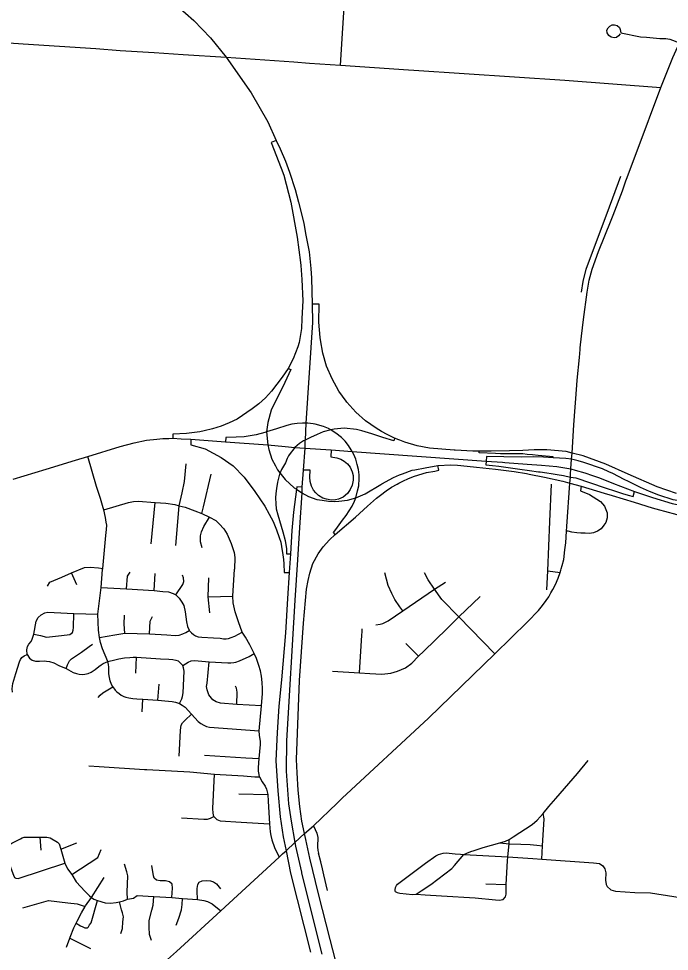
# Model space of a CAD drawing. Extents: x 1755200 to 1902939, y 644115 to 788070.
# Drawn here: x 1851175 to 1858924, y 752702 to 763803 of the extents above; entities that cross this region are included whole.
import ezdxf

# ---------------------------------------------------------------- set-up
doc = ezdxf.new("R2010")
doc.units = 0
for name, color, linetype in [('GM_X_City_Street', 7, 'Continuous'), ('GM_X_County_Road', 7, 'Continuous'), ('GM_X_Interchange_Ramps', 7, 'Continuous'), ('GM_X_Interstate_Route', 7, 'Continuous'), ('GM_X_State_Route', 7, 'Continuous'), ('GM_X_Township_Road', 7, 'Continuous')]:
    doc.layers.add(name, color=color, linetype=linetype)

msp = doc.modelspace()

# ---------------------------------------------------------------- linework, layer by layer
at = {"layer": 'GM_X_City_Street'}
for points in [[(1858415, 761892), (1858540, 762228), (1858822, 762982), (1858965, 763341), (1859046, 763516), (1859284, 764028), (1859356, 764179), (1859439, 764347), (1859505, 764468), (1859543, 764541), (1859567, 764591), (1859589, 764654), (1859613, 764735), (1859638, 764867), (1859818, 765942), (1859852, 766114), (1859884, 766295), (1859932, 766596), (1859935, 766614)], [(1858337, 763620), (1858318, 763597), (1858295, 763580), (1858265, 763575), (1858229, 763581), (1858203, 763601), (1858185, 763633), (1858181, 763664), (1858195, 763694), (1858214, 763714), (1858244, 763727), (1858270, 763730), (1858304, 763722), (1858329, 763698), (1858339, 763672), (1858346, 763633), (1858582, 763586), (1858651, 763581), (1858810, 763567), (1858883, 763565), (1858930, 763559), (1859046, 763516)], [(1855818, 763193), (1855879, 763189), (1857679, 763070), (1858822, 762982)], [(1852182, 757982), (1852150, 758092), (1852100, 758236), (1851999, 758590)], [(1853087, 758006), (1853121, 758157), (1853148, 758293), (1853168, 758505)], [(1853356, 757914), (1853378, 757993), (1853466, 758383)], [(1857463, 757003), (1857477, 757230), (1857501, 757818), (1857522, 758264)], [(1852175, 757248), (1852176, 757260), (1852212, 757653), (1852220, 757722), (1852223, 757775), (1852218, 757810), (1852210, 757866), (1852190, 757955), (1852182, 757982)], [(1852190, 757955), (1852484, 758043), (1852543, 758055), (1852598, 758058), (1852800, 758043), (1852928, 758034), (1853034, 758020), (1853087, 758006), (1853159, 757990), (1853273, 757945), (1853356, 757914), (1853448, 757871), (1853523, 757828), (1853563, 757790), (1853620, 757730), (1853657, 757668), (1853706, 757557), (1853742, 757450), (1853750, 757391), (1853745, 757251)], [(1852754, 757550), (1852800, 758043)], [(1853045, 757532), (1853087, 758006)], [(1853362, 757506), (1853340, 757575), (1853341, 757646), (1853351, 757696), (1853381, 757760), (1853448, 757871)], [(1857700, 757704), (1857703, 757758)], [(1857630, 757238), (1857636, 757255), (1857646, 757293), (1857667, 757367), (1857681, 757482), (1857691, 757562), (1857700, 757704)], [(1851519, 757049), (1851547, 757094), (1851688, 757156), (1851806, 757208), (1851958, 757272), (1852025, 757275), (1852124, 757265), (1852176, 757260)], [(1851867, 757063), (1851806, 757208)], [(1852296, 755849), (1852280, 755878), (1852263, 755922), (1852254, 755981), (1852250, 756009), (1852250, 756051), (1852248, 756085), (1852244, 756117), (1852235, 756150), (1852175, 756302), (1852150, 756379), (1852137, 756439), (1852127, 756523), (1852119, 756713), (1852156, 757032), (1852175, 757248)], [(1852459, 757015), (1852472, 757168), (1852501, 757215)], [(1852787, 756996), (1852799, 757198)], [(1854044, 754778), (1854038, 754808), (1854033, 754845), (1854033, 754888), (1854040, 754996), (1854054, 755163), (1854054, 755201), (1854044, 755275), (1854041, 755327), (1854068, 755622), (1854080, 755769), (1854080, 755831), (1854075, 755900), (1854066, 755975), (1854053, 756041), (1854035, 756104), (1854006, 756188), (1853979, 756245), (1853926, 756349), (1853876, 756440), (1853838, 756501), (1853792, 756623), (1853752, 756744), (1853731, 756848), (1853725, 756930), (1853745, 757251)], [(1855029, 754523), (1856054, 755476), (1856847, 756244), (1857234, 756623), (1857364, 756757), (1857413, 756816), (1857458, 756876), (1857489, 756923), (1857514, 756967), (1857537, 757007), (1857569, 757067), (1857601, 757143), (1857622, 757212), (1857630, 757238)], [(1855751, 756756), (1855714, 756804), (1855656, 756888), (1855619, 756959), (1855577, 757055), (1855535, 757205)], [(1856847, 756244), (1856416, 756684), (1856214, 756888), (1856128, 757014), (1856053, 757123), (1856009, 757206)], [(1857477, 757230), (1857622, 757212)], [(1853046, 756945), (1853130, 757066), (1853140, 757104), (1853139, 757147), (1853126, 757179)], [(1853452, 756731), (1853433, 756923), (1853440, 757149)], [(1856128, 757014), (1856259, 757097)], [(1852156, 757032), (1852459, 757015), (1852787, 756996), (1852893, 756986), (1852959, 756979), (1853013, 756961), (1853046, 756945), (1853085, 756905), (1853120, 756857), (1853141, 756818), (1853159, 756744), (1853174, 756625), (1853185, 756568), (1853204, 756525)], [(1855428, 756588), (1855480, 756596), (1855513, 756605), (1855551, 756622), (1855577, 756637), (1855751, 756756), (1856128, 757014)], [(1853433, 756923), (1853725, 756930)], [(1856416, 756684), (1856672, 756924)], [(1851276, 756235), (1851271, 756292), (1851280, 756331), (1851298, 756356), (1851325, 756391), (1851337, 756416), (1851356, 756478), (1851385, 756632), (1851408, 756677), (1851441, 756708)], [(1851356, 756478), (1851436, 756460), (1851506, 756442), (1851579, 756449), (1851684, 756459), (1851785, 756473), (1851815, 756497), (1851826, 756525), (1851828, 756558), (1851832, 756723)], [(1851441, 756708), (1851488, 756730), (1851523, 756738), (1851599, 756734), (1851832, 756723), (1852119, 756713)], [(1852440, 756488), (1852430, 756594), (1852434, 756702)], [(1852734, 756482), (1852740, 756630), (1852769, 756688)], [(1854911, 756037), (1855234, 756017), (1855356, 756007), (1855501, 756001), (1855606, 756011), (1855688, 756037), (1855781, 756077), (1855856, 756130), (1855935, 756215), (1856001, 756273), (1856273, 756539), (1856416, 756684)], [(1852137, 756439), (1852321, 756470), (1852440, 756488), (1852734, 756482), (1852938, 756469), (1853038, 756462), (1853085, 756463), (1853130, 756479), (1853165, 756498), (1853206, 756521)], [(1853204, 756525), (1853206, 756521), (1853233, 756492), (1853257, 756472), (1853282, 756458), (1853313, 756446), (1853357, 756442), (1853495, 756434), (1853573, 756428), (1853616, 756423), (1853647, 756423), (1853672, 756427), (1853707, 756438), (1853750, 756453), (1853838, 756501)], [(1855234, 756017), (1855261, 756464), (1855264, 756505), (1855264, 756542)], [(1851739, 756068), (1851758, 756112), (1851781, 756161), (1851805, 756185), (1851923, 756264), (1852014, 756331), (1852054, 756356)], [(1855935, 756215), (1855785, 756366)], [(1851102, 755787), (1851097, 755828), (1851107, 755890), (1851142, 756007), (1851185, 756149), (1851197, 756174), (1851212, 756198), (1851240, 756218), (1851276, 756235)], [(1851276, 756235), (1851306, 756190), (1851336, 756169), (1851374, 756156), (1851422, 756156), (1851477, 756159), (1851507, 756155), (1851544, 756150), (1851593, 756134), (1851653, 756105), (1851739, 756068), (1851823, 756022), (1851864, 756007), (1851897, 756000), (1851932, 755997), (1851963, 756001), (1852004, 756008), (1852037, 756024), (1852087, 756057), (1852131, 756090), (1852158, 756112), (1852182, 756127), (1852235, 756150)], [(1852235, 756150), (1852321, 756172), (1852368, 756184), (1852437, 756195), (1852499, 756201), (1852539, 756203), (1852578, 756202), (1852864, 756185), (1852962, 756178), (1853011, 756176), (1853047, 756169), (1853073, 756158), (1853100, 756137), (1853129, 756105)], [(1852570, 756012), (1852578, 756202)], [(1853129, 756105), (1853195, 756143), (1853231, 756158), (1853263, 756163), (1853314, 756160), (1853443, 756148), (1853664, 756134), (1853702, 756134), (1853737, 756139), (1853762, 756144), (1853804, 756159), (1853920, 756211), (1853979, 756245)], [(1853090, 755651), (1853120, 755708), (1853127, 755736), (1853134, 755779), (1853147, 756035), (1853139, 756078), (1853129, 756105)], [(1854068, 755622), (1853772, 755641), (1853580, 755655), (1853527, 755673), (1853489, 755697), (1853454, 755733), (1853441, 755754), (1853430, 755780), (1853419, 755814), (1853413, 755852), (1853419, 755895), (1853443, 756148)], [(1852834, 755690), (1852847, 755883)], [(1853772, 755641), (1853779, 755786), (1853770, 755833), (1853756, 755859)], [(1852122, 755724), (1852145, 755749), (1852179, 755777), (1852296, 755849)], [(1852296, 755849), (1852326, 755812), (1852346, 755790), (1852371, 755769), (1852395, 755752), (1852427, 755736), (1852451, 755727), (1852487, 755717), (1852534, 755711), (1852582, 755707), (1852654, 755702), (1852834, 755690), (1852960, 755681), (1853003, 755677), (1853042, 755669), (1853090, 755651), (1853122, 755631), (1853156, 755608), (1853232, 755526), (1853273, 755479), (1853313, 755439), (1853346, 755412), (1853382, 755392), (1853412, 755379), (1853449, 755368), (1854041, 755327)], [(1852644, 755551), (1852654, 755702)], [(1853086, 755026), (1853101, 755330), (1853105, 755366), (1853111, 755394), (1853126, 755423), (1853158, 755453), (1853232, 755526)], [(1853389, 755037), (1853881, 755005), (1854040, 754996)], [(1855660, 753415), (1855658, 753435), (1855662, 753460), (1855674, 753485), (1855687, 753500), (1856020, 753750), (1856142, 753838), (1856175, 753856), (1856201, 753864), (1856231, 753871), (1856267, 753873), (1856375, 753863), (1856437, 753860), (1856475, 753856), (1856514, 753870), (1856561, 753891), (1856600, 753902), (1856706, 753937), (1856905, 753992), (1856971, 754015), (1857017, 754034), (1857063, 754065), (1857290, 754210), (1857351, 754263), (1857423, 754341), (1857489, 754425), (1857571, 754519), (1857831, 754819), (1857958, 754972)], [(1852009, 754911), (1852133, 754901)], [(1853501, 754308), (1853490, 754346), (1853488, 754401), (1853507, 754810)], [(1853795, 754578), (1854141, 754568)], [(1853113, 754289), (1853379, 754274), (1853424, 754276), (1853458, 754288), (1853501, 754308)], [(1853501, 754308), (1853536, 754272), (1853575, 754257), (1853826, 754241), (1854164, 754221)], [(1857407, 753798), (1857413, 753956), (1857431, 754277), (1857423, 754341)], [(1851037, 753940), (1851069, 753975), (1851092, 753990), (1851196, 754040), (1851218, 754052), (1851239, 754059), (1851416, 754060), (1851430, 754060), (1851450, 754060), (1851512, 754061), (1851552, 754051), (1851639, 754002), (1851657, 753982), (1851676, 753919)], [(1851444, 753904), (1851430, 754060)], [(1851676, 753919), (1851867, 753992)], [(1856905, 753992), (1857016, 753980), (1857156, 753977), (1857265, 753972), (1857346, 753964), (1857413, 753956)], [(1856944, 753319), (1856973, 753351), (1856980, 753382), (1856980, 753496), (1856997, 753779), (1857002, 753825), (1857016, 753980), (1857017, 754034)], [(1851037, 753940), (1851020, 753898), (1851016, 753870), (1851115, 753608), (1851127, 753582), (1851141, 753574), (1851169, 753568), (1851725, 753751)], [(1851672, 751448), (1851780, 751548), (1851958, 751708), (1852129, 751858), (1852504, 752203), (1852698, 752381), (1853053, 752701), (1853583, 753183), (1854276, 753823), (1854317, 753861)], [(1851676, 753919), (1851725, 753751), (1851758, 753684), (1851810, 753616), (1851860, 753529), (1851965, 753413), (1852019, 753361), (1852043, 753343), (1852072, 753322), (1852112, 753306), (1852204, 753279), (1852270, 753274), (1852338, 753284), (1852377, 753292), (1852422, 753303), (1852472, 753321), (1852542, 753334), (1852588, 753366), (1852783, 753355), (1853000, 753341), (1853125, 753329), (1853303, 753320), (1853380, 753308), (1853425, 753293), (1853479, 753266), (1853583, 753183)], [(1851810, 753616), (1852117, 753819), (1852156, 753915)], [(1854852, 753425), (1854808, 753613), (1854793, 753682), (1854773, 753767), (1854746, 753869)], [(1855910, 753382), (1855968, 753420), (1856082, 753498), (1856335, 753688), (1856367, 753722), (1856475, 753856)], [(1856475, 753856), (1857002, 753825), (1857297, 753805), (1857407, 753798), (1858022, 753757), (1858091, 753746), (1858133, 753720), (1858157, 753685), (1858169, 753638), (1858165, 753550), (1858173, 753498), (1858184, 753472), (1858227, 753435), (1858284, 753418), (1858514, 753404), (1858700, 753400), (1859255, 753310)], [(1852472, 753321), (1852467, 753405), (1852477, 753601), (1852463, 753649), (1852434, 753740)], [(1853000, 753341), (1853008, 753455), (1853003, 753503), (1852972, 753531), (1852924, 753540), (1852861, 753542), (1852815, 753550), (1852789, 753573), (1852781, 753602), (1852762, 753722)], [(1852043, 753343), (1852195, 753582)], [(1853303, 753320), (1853300, 753420), (1853301, 753451), (1853307, 753499), (1853325, 753525), (1853360, 753540), (1853411, 753544), (1853460, 753540), (1853494, 753529), (1853529, 753507), (1853577, 753445)], [(1855660, 753415), (1855681, 753403), (1855715, 753393), (1855866, 753379), (1855910, 753382), (1856017, 753375), (1856211, 753364), (1856610, 753337), (1856853, 753316), (1856899, 753312), (1856944, 753319)], [(1856737, 753506), (1856980, 753496)], [(1851225, 753218), (1851532, 753305), (1851762, 753279), (1851870, 753268), (1851966, 753236)], [(1851743, 752752), (1851783, 752858), (1851788, 752870), (1851831, 752982), (1851858, 753037), (1851870, 753062), (1851923, 753161), (1851966, 753236), (1851971, 753245), (1852043, 753343)], [(1851858, 753037), (1851911, 753007), (1851941, 752995), (1851963, 752983), (1851995, 752980), (1852007, 752992), (1852019, 753018), (1852039, 753042), (1852112, 753306)], [(1852758, 752830), (1852734, 752904), (1852730, 752988), (1852731, 753067), (1852762, 753192), (1852775, 753250), (1852783, 753355)], [(1853050, 753012), (1853082, 753097), (1853113, 753196), (1853121, 753260), (1853125, 753329)], [(1852390, 752914), (1852413, 752974), (1852417, 753052), (1852422, 753114), (1852413, 753159), (1852399, 753197), (1852377, 753292)], [(1851783, 752858), (1852032, 752735)]]:
    msp.add_lwpolyline(points, dxfattribs=at)
at = {"layer": 'GM_X_County_Road'}
for points in [[(1849485, 763600), (1849753, 763601), (1849804, 763601), (1850422, 763559), (1851230, 763501), (1852094, 763449), (1852383, 763425), (1852787, 763400), (1853135, 763377)], [(1853135, 763377), (1853646, 763344), (1854452, 763287), (1854637, 763274)], [(1854637, 763274), (1854639, 763274), (1855006, 763250), (1855818, 763193)], [(1857861, 759864), (1857863, 759884), (1857878, 760024), (1857901, 760221), (1857944, 760547), (1857967, 760691), (1858003, 760822), (1858080, 761031), (1858232, 761403), (1858254, 761463), (1858365, 761755), (1858407, 761872), (1858415, 761892)], [(1857823, 759442), (1857827, 759501), (1857852, 759769), (1857861, 759864)], [(1857703, 757758), (1857740, 758275), (1857745, 758347), (1857747, 758383), (1857752, 758444), (1857760, 758561), (1857765, 758632), (1857788, 758967), (1857823, 759442)], [(1854317, 753861), (1854359, 753899), (1854464, 753996), (1854579, 754103), (1854687, 754196), (1854967, 754466), (1855029, 754523)]]:
    msp.add_lwpolyline(points, dxfattribs=at)
at = {"layer": 'GM_X_Interchange_Ramps'}
for points in [[(1854243, 762354), (1854182, 762328), (1854300, 762024), (1854332, 761940), (1854417, 761617), (1854491, 761202), (1854531, 760902), (1854535, 760866), (1854548, 760698), (1854559, 760443), (1854549, 760233), (1854543, 760114), (1854515, 759949), (1854501, 759898), (1854443, 759755), (1854383, 759640), (1854313, 759536), (1854187, 759367), (1854114, 759290), (1854034, 759218), (1853955, 759157), (1853777, 759037), (1853682, 758993), (1853585, 758953), (1853485, 758920), (1853383, 758896), (1853333, 758886), (1853175, 758865), (1853009, 758859), (1853009, 758808)], [(1859009, 758152), (1858777, 758229), (1858432, 758380), (1858166, 758502), (1857898, 758599), (1857765, 758632), (1857693, 758650), (1857465, 758670), (1857389, 758672), (1857314, 758671), (1857179, 758664), (1857019, 758660), (1856801, 758654), (1856703, 758655), (1856659, 758655), (1856582, 758656), (1856373, 758666), (1856360, 758667), (1856213, 758677), (1856067, 758692), (1855922, 758719), (1855775, 758763), (1855714, 758785), (1855702, 758789), (1855652, 758811), (1855563, 758852), (1855496, 758888), (1855431, 758927), (1855307, 759017), (1855192, 759119), (1855083, 759238), (1855075, 759249), (1854988, 759370), (1854907, 759514), (1854842, 759666), (1854796, 759822), (1854770, 759981), (1854767, 760008), (1854748, 760190), (1854754, 760404), (1854671, 760406)], [(1854383, 759640), (1854416, 759628), (1854319, 759421), (1854198, 759177), (1854181, 759141), (1854143, 758996), (1854135, 758942), (1854127, 758883), (1854143, 758730), (1854154, 758676), (1854190, 758561), (1854232, 758482), (1854258, 758433), (1854286, 758396), (1854301, 758376), (1854347, 758317), (1854455, 758218), (1854483, 758201), (1854546, 758157), (1854627, 758115), (1854726, 758080), (1854791, 758072), (1854866, 758060), (1854941, 758057), (1854987, 758061), (1855090, 758071), (1855191, 758100), (1855301, 758145), (1855486, 758257), (1855500, 758265), (1855638, 758340), (1855710, 758373), (1855746, 758386), (1855860, 758428), (1855892, 758434), (1856014, 758457), (1856167, 758486), (1856323, 758493), (1856400, 758490), (1856591, 758469), (1856627, 758465), (1856854, 758442), (1857077, 758412), (1857223, 758388), (1857253, 758382), (1857438, 758345), (1857654, 758296), (1857740, 758275), (1857873, 758237), (1858149, 758155), (1858244, 758126), (1858505, 758046), (1858719, 757982), (1858807, 757956), (1858865, 757940), (1859011, 757902)], [(1854946, 757662), (1854926, 757688), (1854951, 757721), (1854992, 757777), (1855033, 757833), (1855074, 757890), (1855112, 757945), (1855146, 758001), (1855175, 758059), (1855191, 758100), (1855212, 758181), (1855226, 758243), (1855227, 758264), (1855231, 758308), (1855230, 758372), (1855222, 758436), (1855208, 758498), (1855189, 758558), (1855165, 758617), (1855147, 758651), (1855136, 758672), (1855102, 758724), (1855062, 758774), (1855018, 758818), (1855003, 758830), (1854969, 758858), (1854893, 758908), (1854863, 758925), (1854805, 758950), (1854704, 758977), (1854683, 758982), (1854620, 758989), (1854596, 758990), (1854555, 758990), (1854492, 758986), (1854429, 758976), (1854367, 758960), (1854247, 758919), (1854127, 758883), (1854107, 758878), (1854005, 758851), (1853862, 758827), (1853765, 758820), (1853642, 758816), (1853639, 758767)], [(1855652, 758811), (1855642, 758779), (1855511, 758819), (1855382, 758860), (1855261, 758897), (1855200, 758911), (1855051, 758929), (1854932, 758918), (1854893, 758908), (1854801, 758884), (1854730, 758855), (1854649, 758817), (1854585, 758787), (1854567, 758779), (1854521, 758746), (1854462, 758698), (1854396, 758612), (1854390, 758600), (1854374, 758566), (1854352, 758517), (1854306, 758436), (1854292, 758407), (1854286, 758396), (1854257, 758285), (1854244, 758209), (1854238, 758149), (1854235, 758098), (1854239, 758029), (1854242, 757970), (1854263, 757897), (1854322, 757694), (1854348, 757590), (1854365, 757491), (1854366, 757432), (1854413, 757431)], [(1853227, 758798), (1853224, 758730), (1853394, 758683), (1853587, 758579), (1853730, 758481), (1853860, 758345), (1853986, 758175), (1854105, 758001), (1854160, 757904), (1854206, 757816), (1854246, 757720), (1854278, 757626), (1854296, 757572), (1854304, 757520), (1854322, 757421), (1854329, 757364), (1854331, 757313), (1854335, 757209), (1854397, 757209)], [(1854898, 758672), (1854893, 758589), (1854965, 758575), (1855012, 758558), (1855051, 758537), (1855089, 758506), (1855121, 758465), (1855148, 758408), (1855158, 758364), (1855159, 758308), (1855147, 758250), (1855122, 758199), (1855090, 758151), (1855040, 758108), (1854984, 758084), (1854949, 758075), (1854895, 758072), (1854839, 758082), (1854796, 758097), (1854747, 758127), (1854715, 758157), (1854687, 758192), (1854662, 758239), (1854645, 758294), (1854642, 758347), (1854648, 758428), (1854562, 758430)], [(1857541, 758576), (1857542, 758588), (1857362, 758605), (1857295, 758612), (1857230, 758617), (1857180, 758622), (1857025, 758623), (1856969, 758624), (1856912, 758625), (1856854, 758627), (1856660, 758634), (1856659, 758655)], [(1856744, 758537), (1856740, 758491), (1856819, 758484), (1856892, 758475), (1857058, 758453), (1857145, 758440), (1857259, 758423), (1857367, 758410), (1857386, 758408), (1857464, 758396), (1857515, 758389), (1857588, 758379), (1857663, 758365), (1857745, 758347)], [(1857760, 758561), (1857690, 758566), (1857541, 758576), (1857425, 758584), (1857304, 758587), (1857158, 758585), (1856747, 758590), (1856744, 758537)], [(1859432, 757948), (1859440, 758000), (1859256, 758023), (1858992, 758073), (1858970, 758077), (1858798, 758132), (1858687, 758175), (1858580, 758224), (1858438, 758293), (1858386, 758317), (1858251, 758389), (1858203, 758410), (1858129, 758443), (1857907, 758520), (1857839, 758540), (1857760, 758561)], [(1855147, 751826), (1854886, 752844), (1854744, 753388), (1854643, 753809), (1854593, 754032), (1854579, 754103), (1854548, 754252), (1854524, 754424), (1854503, 754622), (1854493, 754828), (1854485, 754985), (1854519, 755925), (1854565, 756607), (1854604, 757012), (1854621, 757117), (1854641, 757203), (1854680, 757319), (1854740, 757431), (1854803, 757515), (1854877, 757599), (1854946, 757662), (1855188, 757871), (1855331, 757999), (1855437, 758094), (1855484, 758130), (1855553, 758184), (1855616, 758225), (1855682, 758262), (1855703, 758273), (1855749, 758296), (1855819, 758328), (1855889, 758356), (1856033, 758399), (1856130, 758417), (1856180, 758427), (1856167, 758486)], [(1857745, 758347), (1857811, 758337), (1858160, 758217), (1858283, 758178), (1858366, 758152), (1858433, 758133), (1858491, 758116), (1858507, 758175)], [(1854549, 758226), (1854488, 758232), (1854483, 758201), (1854446, 757930), (1854430, 757711), (1854413, 757431), (1854397, 757209), (1854378, 756903), (1854353, 756492), (1854305, 755933), (1854275, 755619), (1854255, 755308), (1854238, 754970), (1854262, 754611), (1854288, 754302), (1854324, 754065), (1854359, 753899), (1854414, 753631), (1854649, 752693)], [(1857873, 758237), (1857866, 758184), (1857972, 758140), (1858104, 758055), (1858152, 758000), (1858182, 757922), (1858182, 757863), (1858169, 757806), (1858143, 757775), (1858113, 757730), (1858069, 757703), (1858021, 757684), (1857973, 757675), (1857922, 757677), (1857869, 757680), (1857821, 757684), (1857763, 757692), (1857717, 757701), (1857700, 757704)]]:
    msp.add_lwpolyline(points, dxfattribs=at)
at = {"layer": 'GM_X_Interstate_Route'}
for points in [[(1852815, 764159), (1852840, 764142), (1853063, 763955), (1853260, 763781), (1853461, 763576), (1853646, 763344), (1853942, 762918), (1854141, 762575), (1854243, 762354), (1854289, 762254), (1854351, 762105), (1854399, 761974), (1854466, 761768), (1854507, 761620), (1854554, 761433), (1854569, 761365), (1854595, 761224), (1854633, 761026), (1854654, 760828), (1854664, 760712), (1854671, 760406)], [(1854671, 760406), (1854673, 760187), (1854596, 758990), (1854585, 758787), (1854584, 758776)], [(1854584, 758776), (1854583, 758727)], [(1854583, 758727), (1854582, 758692), (1854562, 758430)], [(1854562, 758430), (1854549, 758226)], [(1854549, 758226), (1854546, 758157), (1854519, 757746), (1854494, 757362), (1854462, 756883), (1854364, 755208), (1854361, 754854), (1854362, 754845)], [(1854362, 754845), (1854377, 754623), (1854389, 754459), (1854419, 754250), (1854464, 753996), (1854473, 753953)], [(1854473, 753953), (1854506, 753797), (1854542, 753643)], [(1854542, 753643), (1854543, 753636), (1854654, 753187), (1854786, 752668)]]:
    msp.add_lwpolyline(points, dxfattribs=at)
at = {"layer": 'GM_X_State_Route'}
for points in [[(1851850, 758546), (1851999, 758590), (1852385, 758712), (1852549, 758754), (1852698, 758786)], [(1852698, 758786), (1852699, 758786), (1852819, 758799), (1852890, 758805), (1852962, 758807), (1853009, 758808), (1853111, 758802), (1853227, 758798), (1853639, 758767), (1854143, 758730), (1854350, 758709)], [(1854350, 758709), (1854462, 758698), (1854582, 758692), (1854898, 758672), (1855147, 758651), (1856744, 758537), (1856938, 758523), (1856964, 758521), (1857231, 758502), (1857403, 758489), (1857584, 758473), (1857752, 758444), (1857804, 758429)], [(1851504, 758442), (1851850, 758546)], [(1851109, 758323), (1851504, 758442)], [(1857804, 758429), (1857919, 758398), (1858008, 758367), (1858093, 758339), (1858258, 758271), (1858507, 758175), (1858725, 758102), (1858958, 758033), (1859202, 757985)]]:
    msp.add_lwpolyline(points, dxfattribs=at)
at = {"layer": 'GM_X_Township_Road'}
for points in [[(1855006, 763250), (1855065, 764134), (1855087, 764412), (1855096, 764522), (1855102, 764628), (1855091, 764704), (1855070, 764795)], [(1857879, 760548), (1857897, 760673), (1857934, 760819), (1858093, 761246), (1858184, 761487), (1858347, 761929)], [(1852133, 754901), (1852672, 754867), (1852703, 754865)], [(1852703, 754865), (1853214, 754839), (1853507, 754810), (1853851, 754791), (1853987, 754780), (1854044, 754778), (1854076, 754720), (1854109, 754669), (1854125, 754633), (1854141, 754568), (1854148, 754491), (1854164, 754221), (1854172, 754126), (1854177, 754081), (1854188, 754027), (1854222, 753939), (1854276, 753823)], [(1854687, 754196), (1854724, 754108), (1854738, 754058), (1854736, 754022), (1854734, 753984), (1854732, 753945), (1854738, 753900), (1854746, 753869)]]:
    msp.add_lwpolyline(points, dxfattribs=at)

doc.saveas('drawing.dxf')
